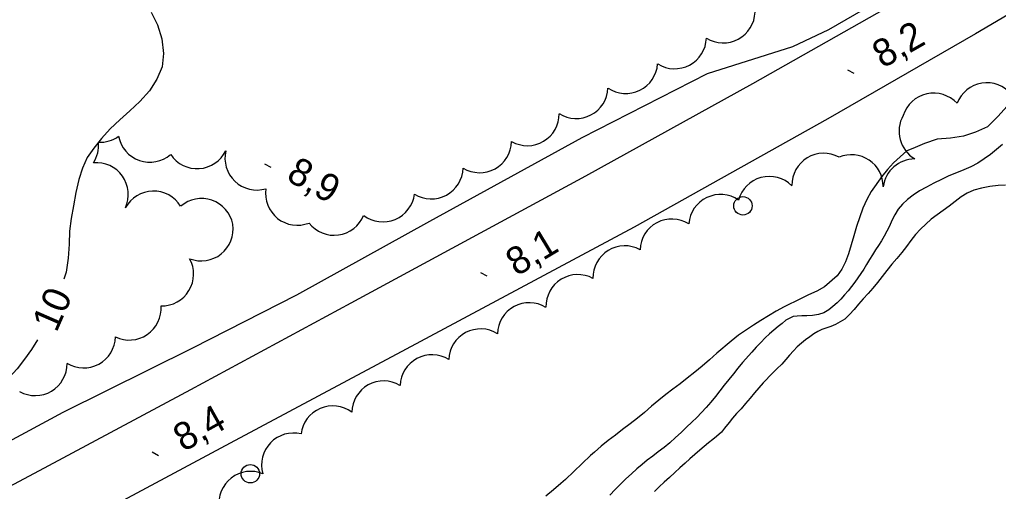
# Model space of a CAD drawing. Extents: x 219136 to 222520, y 5421589 to 5424530.
# Drawn here: x 220055.7 to 220162.1, y 5422646.4 to 5422697.7 of the extents above; entities that cross this region are included whole.
import ezdxf

# ---------------------------------------------------------------- set-up
doc = ezdxf.new("R2010")
doc.units = 0
for name, color, linetype in [('Level 1', 7, 'Continuous'), ('Level 2', 7, 'Continuous'), ('Level 21', 7, 'Continuous'), ('Level 22', 7, 'Continuous'), ('Level 3', 7, 'Continuous'), ('Level 36', 7, 'Continuous'), ('Level 44', 7, 'Continuous')]:
    doc.layers.add(name, color=color, linetype=linetype)

msp = doc.modelspace()

# ---------------------------------------------------------------- linework, layer by layer
at = {"layer": 'Level 1'}
for points in [[(220069.95, 5422698.54), (220070.63, 5422697.17), (220071.13, 5422695.63), (220071.31, 5422694.03), (220071.14, 5422692.59)], [(220071.14, 5422692.59), (220070.58, 5422691.26), (220069.76, 5422689.99), (220068.71, 5422688.82), (220067.63, 5422687.79), (220066.55, 5422686.83), (220065.51, 5422685.84), (220064.57, 5422684.79), (220063.71, 5422683.75), (220062.99, 5422682.72), (220062.49, 5422681.56), (220062.11, 5422680.32), (220061.78, 5422678.91), (220061.5, 5422677.47), (220061.26, 5422676.08), (220061.09, 5422674.71), (220061.05, 5422673.28), (220060.95, 5422671.78), (220060.7, 5422670.23), (220060.45, 5422669.49)], [(220057.59, 5422662.86), (220056.94, 5422661.81), (220056.19, 5422660.77), (220055.39, 5422659.73), (220054.51, 5422658.76), (220053.57, 5422657.82), (220052.58, 5422656.92), (220051.64, 5422656.07), (220050.46, 5422655.1), (220049.34, 5422654.3), (220048.05, 5422653.59), (220046.81, 5422652.91), (220045.72, 5422652.11), (220044.83, 5422651.15), (220043.81, 5422650.21), (220042.74, 5422649.36), (220042.32, 5422649.13)]]:
    msp.add_lwpolyline(points, dxfattribs=at)
at = {"layer": 'Level 2'}
for points in [[(220164.88, 5422694.79), (220164.72, 5422694.32), (220164.86, 5422694.07), (220165.18, 5422693.63), (220166.05, 5422692.63), (220166.09, 5422692.36), (220166.01, 5422692.11), (220165.88, 5422691.89), (220165.7, 5422691.68), (220164.75, 5422690.6), (220163.93, 5422689.46), (220163.03, 5422688.32), (220162.02, 5422687.18), (220160.88, 5422686.07), (220159.57, 5422685.47), (220158.27, 5422685.04), (220156.87, 5422684.84), (220155.43, 5422684.7), (220154.02, 5422684.26), (220152.76, 5422683.7), (220152.1, 5422683.44)], [(220162.52, 5422684.15), (220161.87, 5422683.58), (220161.22, 5422683.05), (220160.53, 5422682.57), (220159.82, 5422682.11), (220159.07, 5422681.72), (220158.32, 5422681.38), (220157.51, 5422681.06), (220156.69, 5422680.71), (220155.87, 5422680.32), (220155.05, 5422679.92), (220154.24, 5422679.49), (220153.48, 5422679.08), (220152.81, 5422678.63), (220152.2, 5422678.16), (220151.66, 5422677.65), (220151.19, 5422677.1), (220150.82, 5422676.48), (220150.48, 5422675.88), (220150.22, 5422675.25), (220149.95, 5422674.69), (220149.66, 5422674.17), (220149.35, 5422673.66), (220149.03, 5422673.16), (220148.72, 5422672.66), (220148.39, 5422672.13), (220148.07, 5422671.61), (220147.74, 5422671.08), (220147.44, 5422670.57), (220147.1, 5422670.08), (220146.79, 5422669.61), (220146.45, 5422669.14), (220146.1, 5422668.67), (220145.74, 5422668.21), (220145.34, 5422667.76), (220144.93, 5422667.32), (220144.53, 5422666.9), (220144.08, 5422666.51), (220143.63, 5422666.14), (220143.1, 5422665.83), (220142.5, 5422665.63), (220141.86, 5422665.52), (220141.26, 5422665.49), (220140.69, 5422665.48), (220140.19, 5422665.47), (220139.77, 5422665.4), (220139.39, 5422665.23), (220138.97, 5422665), (220138.55, 5422664.67), (220138.11, 5422664.32), (220137.64, 5422663.94), (220137.18, 5422663.53)], [(220152.1, 5422683.44), (220150.68, 5422682.16), (220150.01, 5422681.43), (220149.39, 5422680.67), (220148.23, 5422679.02), (220147.75, 5422678.15), (220147.32, 5422677.22), (220146.65, 5422675.22), (220146.37, 5422674.21), (220146.06, 5422673.2), (220145.78, 5422672.22), (220145.45, 5422671.35), (220145.05, 5422670.56), (220144.55, 5422669.85), (220143.18, 5422668.66), (220142.34, 5422668.19), (220141.44, 5422667.79), (220140.55, 5422667.35), (220138.78, 5422666.46), (220137.91, 5422665.98), (220136.24, 5422664.97), (220135.46, 5422664.47), (220133.83, 5422663.37), (220133.02, 5422662.75), (220131.46, 5422661.41), (220130.65, 5422660.71), (220129.85, 5422660.02), (220129.05, 5422659.36), (220128.25, 5422658.72), (220127.47, 5422658.1), (220126.69, 5422657.51), (220125.93, 5422656.93), (220125.17, 5422656.3), (220124.37, 5422655.64), (220123.61, 5422654.98), (220122.83, 5422654.36), (220122.03, 5422653.73), (220121.22, 5422653.1)], [(220162.86, 5422679.72), (220162.04, 5422679.67), (220161.15, 5422679.56), (220160.24, 5422679.39), (220159.41, 5422679.16), (220158.67, 5422678.84), (220158.01, 5422678.44), (220157.39, 5422677.93), (220156.73, 5422677.43), (220156.07, 5422676.95), (220155.4, 5422676.48), (220154.78, 5422676), (220154.2, 5422675.48), (220153.61, 5422674.93), (220153.07, 5422674.34), (220152.56, 5422673.69), (220152.07, 5422673.03), (220151.57, 5422672.37), (220151.03, 5422671.72), (220150.49, 5422671.1), (220149.94, 5422670.43), (220149.43, 5422669.77), (220148.92, 5422669.12), (220148.43, 5422668.49), (220147.91, 5422667.92), (220147.38, 5422667.35), (220146.88, 5422666.77), (220146.4, 5422666.17), (220145.89, 5422665.62), (220145.38, 5422665.13), (220144.35, 5422664.53), (220143.84, 5422664.34), (220142.89, 5422664.01), (220142.43, 5422663.79), (220142.01, 5422663.53), (220141.57, 5422663.21), (220141.11, 5422662.86), (220140.66, 5422662.51), (220140.2, 5422662.11), (220139.78, 5422661.69), (220139.35, 5422661.22), (220138.95, 5422660.72), (220138.51, 5422660.23), (220138, 5422659.73)], [(220137.18, 5422663.53), (220136.71, 5422663.08), (220136.24, 5422662.6), (220135.75, 5422662.08), (220135.26, 5422661.53), (220134.26, 5422660.41), (220133.75, 5422659.81), (220133.26, 5422659.18), (220132.75, 5422658.57), (220132.27, 5422657.94), (220131.78, 5422657.34), (220131.3, 5422656.72), (220130.82, 5422656.09), (220130.31, 5422655.52), (220129.8, 5422654.97), (220129.28, 5422654.43), (220128.73, 5422653.91), (220128.16, 5422653.36), (220127.57, 5422652.8), (220126.97, 5422652.23), (220126.34, 5422651.68), (220125.72, 5422651.17), (220125.08, 5422650.67), (220124.49, 5422650.23), (220123.9, 5422649.78), (220123.33, 5422649.32), (220122.76, 5422648.83), (220122.17, 5422648.3), (220121.58, 5422647.75), (220120.99, 5422647.17), (220120.41, 5422646.58), (220119.83, 5422645.96)], [(220138, 5422659.73), (220137.5, 5422659.25), (220136.5, 5422658.2), (220136.03, 5422657.66), (220135.56, 5422657.12), (220135.07, 5422656.53), (220134.58, 5422655.95), (220134.09, 5422655.37), (220133.61, 5422654.85), (220133.18, 5422654.35), (220132.79, 5422653.89), (220132.28, 5422653.26)], [(220121.22, 5422653.1), (220120.44, 5422652.51), (220119.66, 5422651.91), (220118.9, 5422651.29), (220118.17, 5422650.66), (220117.74, 5422650.27)], [(220132.28, 5422653.26), (220131.97, 5422652.81), (220131.41, 5422652.35), (220131.01, 5422652.03), (220130.56, 5422651.67), (220130.08, 5422651.28), (220129.6, 5422650.87), (220129.08, 5422650.41), (220128.54, 5422649.94), (220128, 5422649.45), (220127.44, 5422648.95), (220126.89, 5422648.42), (220126.33, 5422647.88), (220125.74, 5422647.38), (220125.19, 5422646.87), (220124.67, 5422646.37)], [(220117.74, 5422650.27), (220114.99, 5422647.69), (220114.49, 5422647.24), (220113.69, 5422646.55), (220112.86, 5422645.86)]]:
    msp.add_lwpolyline(points, dxfattribs=at)
at = {"layer": 'Level 21'}
for points in [[(219917.36, 5422578.6), (219930.15, 5422584.16), (219948.11, 5422591.89), (219965.85, 5422600.38), (219983.24, 5422608.89), (220001.76, 5422618.4), (220019.39, 5422628.1), (220037.92, 5422638.06), (220057.81, 5422648.65), (220074.27, 5422657.46), (220091.71, 5422666.89), (220117.2, 5422680.74), (220135.38, 5422690.76), (220152.47, 5422700.5), (220166.82, 5422709.04), (220183.99, 5422719.63), (220202.05, 5422731), (220216.51, 5422740.36), (220230.69, 5422750.12), (220245.91, 5422760.96), (220256.75, 5422769.24), (220261.48, 5422772.92)], [(220243.88, 5422749.93), (220228.69, 5422739.24), (220213.07, 5422729.04), (220196.51, 5422718.57), (220179.11, 5422707.72), (220159.57, 5422696.18), (220143.51, 5422686.92), (220122.46, 5422675.15), (220097.7, 5422661.86), (220078.54, 5422651.63), (220061.31, 5422642.37), (220043.83, 5422633.3), (220027.69, 5422624.65), (220010.52, 5422615.55), (219993.4, 5422606.47), (219975.89, 5422597.5), (219952.87, 5422585.95), (219937.59, 5422578.72), (219926.27, 5422573.74)]]:
    msp.add_lwpolyline(points, dxfattribs=at)
at = {"layer": 'Level 22'}
msp.add_lwpolyline([(219910.07, 5422582.73), (219921.81, 5422586.82), (219931.35, 5422591.45), (219945.03, 5422598.17), (219960.37, 5422605.37), (219973.06, 5422611.14), (219987.72, 5422618.04), (220003.89, 5422626.57), (220017.49, 5422633.32), (220033.42, 5422641.3), (220049.41, 5422649.09), (220060.4, 5422655.01), (220074.5, 5422662), (220085.81, 5422667.77), (220100.27, 5422675.8), (220116.82, 5422684.9), (220130.45, 5422691.86), (220139.73, 5422694.79), (220143.64, 5422696.66), (220151.87, 5422701.46)], dxfattribs=at)
at = {"layer": 'Level 3'}
for p, q in [((220145.65, 5422692.28), (220146.35, 5422691.9)), ((220082.28, 5422682.05), (220082.98, 5422681.67)), ((220105.76, 5422670.21), (220106.47, 5422669.83)), ((220070.06, 5422650.68), (220070.76, 5422650.29))]:
    msp.add_line(p, q, dxfattribs=at)
at = {"layer": 'Level 36'}
for centre in [(220134.3, 5422677.46), (220080.74, 5422648.3)]:
    msp.add_circle(centre, 1, dxfattribs=at)
at = {"layer": 'Level 44'}
for centre, start, end in [((220132.16, 5422698.66), 238.1154, 358.1154), ((220126.87, 5422695.84), 237.955, 357.955), ((220121.57, 5422693.15), 235.9874, 355.9874), ((220116.17, 5422690.42), 237.6292, 357.6292), ((220160.82, 5422687.4), 39.2347, 159.2347), ((220155.04, 5422686.27), 42.7942, 162.7942), ((220110.86, 5422687.47), 240.3609, 0.3609), ((220154.73, 5422685.57), 150.0428, 239.7326), ((220064.4, 5422687.84), 267.1506, 305.6914), ((220069.82, 5422685.67), 190.705, 310.705), ((220060.78, 5422684.03), 327.1506, 5.6914), ((220105.68, 5422684.53), 238.7698, 358.7698), ((220074.96, 5422684.97), 213.8984, 333.8984), ((220081.44, 5422682.64), 166.5356, 286.5356), ((220143.08, 5422679.73), 61.1618, 181.1618), ((220146.09, 5422679.57), 359.7326, 112.7438), ((220152.99, 5422679.11), 90.0428, 172.7438), ((220064.01, 5422678.7), 335.4052, 95.4052), ((220100.42, 5422681.68), 238.1565, 358.1565), ((220137.16, 5422677.2), 45.0531, 165.0531), ((220070.21, 5422675.61), 31.4616, 151.4616), ((220085.85, 5422678.81), 171.5222, 291.5222), ((220095.16, 5422679.18), 232.7763, 352.7763), ((220131.86, 5422675.24), 55.6021, 175.6021), ((220075.43, 5422674.8), 10.8545, 130.8545), ((220089.85, 5422677.72), 217.9624, 337.9624), ((220075.41, 5422674.93), 248.6156, 8.6156), ((220126.57, 5422672.57), 58.0452, 178.0452), ((220121.45, 5422669.65), 61.318, 181.318), ((220071.11, 5422670.03), 268.8271, 28.8271), ((220116.34, 5422666.52), 61.7099, 181.7099), ((220111.07, 5422663.46), 58.5465, 178.5465), ((220067.58, 5422666.31), 244.2548, 4.2548), ((220105.77, 5422660.61), 57.9742, 177.9742), ((220062.61, 5422663.28), 238.5968, 358.5968), ((220057.35, 5422660.27), 240.7489, 0.7489), ((220100.48, 5422657.79), 58.0209, 178.0209), ((220095.23, 5422654.94), 59.0054, 179.0054), ((220089.7, 5422652.23), 53.27, 173.27), ((220085.43, 5422649.27), 76.1267, 196.1267), ((220080.78, 5422645.1), 67.703, 187.703)]:
    msp.add_arc(centre, 3.46, start, end, dxfattribs=at)

# ---------------------------------------------------------------- texts
at = {"layer": 'Level 1'}
msp.add_text('10', height=3, rotation=66.4148, dxfattribs=at).set_placement((220059.66, 5422663.59))
at = {"layer": 'Level 3'}
for s, rotation, p in [('8,2', 29.7787, (220149.49, 5422692.37)), ('8,9', 331.383, (220084.52, 5422680.31)), ('8,1', 31.0939, (220109.7, 5422669.74)), ('8,4', 29.2419, (220073.46, 5422650.64))]:
    msp.add_text(s, height=3, rotation=rotation, dxfattribs=at).set_placement(p)

doc.saveas('drawing.dxf')
